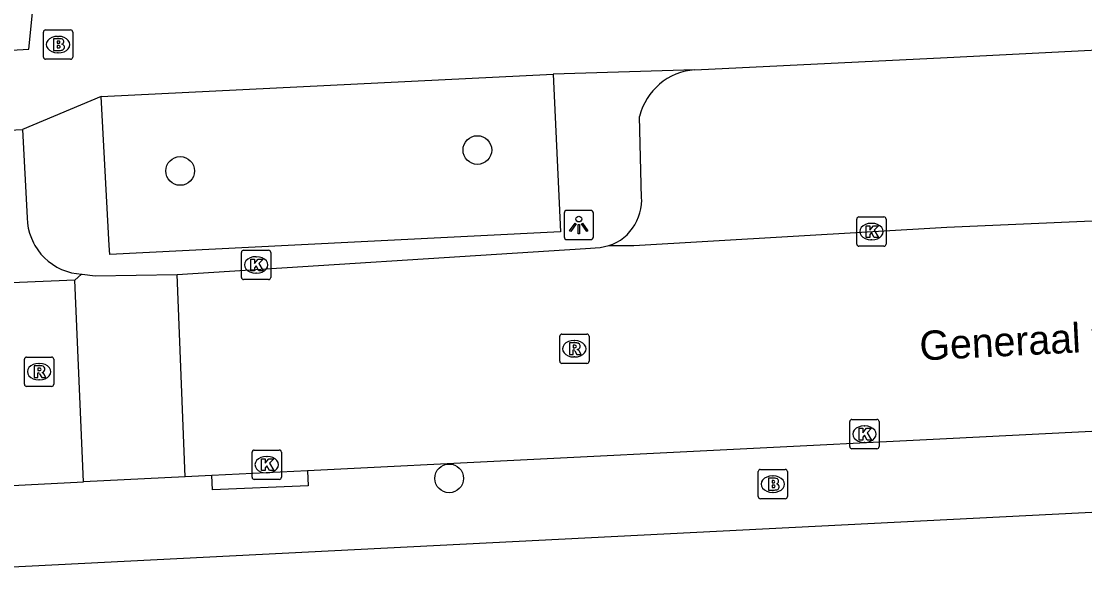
# Model space of a CAD drawing. Extents: x 161084 to 161928, y 385355 to 386522.
# Drawn here: x 161468.42 to 161504.7, y 386238.5 to 386257.65 of the extents above; entities that cross this region are included whole.
import ezdxf

# ---------------------------------------------------------------- set-up
doc = ezdxf.new("R2010")
doc.units = 0
for name, color, linetype in [('IMGEO_Boom', 7, 'Continuous'), ('IMGEO_Brandkraan', 7, 'Continuous'), ('IMGEO_Kolk', 7, 'Continuous'), ('IMGEO_Lichtpunt', 7, 'Continuous'), ('IMGEO_Openbare_ruimte_label', 7, 'Continuous'), ('IMGEO_Rijbaan_lokaal_open', 7, 'Continuous'), ('IMGEO_Rioolput', 7, 'Continuous'), ('IMGEO_Voetpad_open', 7, 'Continuous')]:
    doc.layers.add(name, color=color, linetype=linetype)

msp = doc.modelspace()

# ---------------------------------------------------------------- linework, layer by layer
at = {"layer": 'IMGEO_Boom'}
for centre in [(161483.98, 386253.258), (161473.842, 386252.545), (161483.018, 386242.063)]:
    msp.add_circle(centre, 0.489, dxfattribs=at)
at = {"layer": 'IMGEO_Brandkraan'}
for p, q in [((161469.248, 386257.355), (161470.1, 386257.355)), ((161469.173, 386256.429), (161469.173, 386257.281)), ((161469.661, 386257.135), (161469.686, 386257.135)), ((161470.174, 386257.281), (161470.174, 386256.429)), ((161470.1, 386256.355), (161469.248, 386256.355)), ((161469.684, 386256.575), (161469.659, 386256.575)), ((161493.559, 386241.439), (161493.559, 386242.291)), ((161493.634, 386242.365), (161494.486, 386242.365)), ((161494.047, 386242.145), (161494.072, 386242.145)), ((161494.56, 386242.291), (161494.56, 386241.439)), ((161494.486, 386241.365), (161493.634, 386241.365)), ((161494.07, 386241.585), (161494.045, 386241.585))]:
    msp.add_line(p, q, dxfattribs=at)
for points in [[(161469.248, 386257.355), (161470.1, 386257.355)], [(161469.173, 386256.429), (161469.173, 386257.281)], [(161469.521, 386257.055), (161469.521, 386256.655), (161469.734, 386256.655)], [(161469.752, 386257.055), (161469.521, 386257.055)], [(161469.7, 386256.974), (161469.646, 386256.974), (161469.646, 386256.898)], [(161470.174, 386257.281), (161470.174, 386256.429)], [(161469.646, 386256.898), (161469.699, 386256.898)], [(161469.708, 386256.822), (161469.646, 386256.822), (161469.646, 386256.741)], [(161469.646, 386256.741), (161469.708, 386256.741)], [(161470.1, 386256.355), (161469.248, 386256.355)], [(161493.559, 386241.439), (161493.559, 386242.291)], [(161493.634, 386242.365), (161494.486, 386242.365)], [(161494.56, 386242.291), (161494.56, 386241.439)], [(161493.907, 386242.065), (161493.907, 386241.665), (161494.12, 386241.665)], [(161494.138, 386242.065), (161493.907, 386242.065)], [(161494.086, 386241.984), (161494.032, 386241.984), (161494.032, 386241.908)], [(161494.032, 386241.908), (161494.085, 386241.908)], [(161494.094, 386241.832), (161494.032, 386241.832), (161494.032, 386241.751)], [(161494.032, 386241.751), (161494.094, 386241.751)], [(161494.486, 386241.365), (161493.634, 386241.365)]]:
    msp.add_lwpolyline(points, dxfattribs=at)
for centre, radius, start, end in [((161469.25, 386257.279), 0.0765, 91.552, 178.448), ((161469.25, 386257.279), 0.0765, 91.552, 178.448), ((161470.098, 386257.279), 0.0765, 1.552, 88.448), ((161470.098, 386257.279), 0.0765, 1.552, 88.448), ((161469.701, 386256.936), 0.0379, 267.8285, 90.9355), ((161469.756, 386256.91), 0.145, 59.4692, 91.5367), ((161469.781, 386256.957), 0.0922, 285.5137, 58.1501), ((161469.709, 386256.781), 0.0404, 269.8759, 90.5077), ((161469.74, 386256.906), 0.251, 268.6676, 293.5347), ((161469.786, 386256.765), 0.105, 301.3115, 78.989), ((161469.25, 386256.431), 0.0765, 181.552, 268.448), ((161469.25, 386256.431), 0.0765, 181.552, 268.448), ((161470.098, 386256.431), 0.0765, 271.552, 358.448), ((161470.098, 386256.431), 0.0765, 271.552, 358.448), ((161493.636, 386242.289), 0.0765, 91.552, 178.448), ((161493.636, 386242.289), 0.0765, 91.552, 178.448), ((161494.484, 386242.289), 0.0765, 1.552, 88.448), ((161494.484, 386242.289), 0.0765, 1.552, 88.448), ((161494.087, 386241.946), 0.0379, 267.8285, 90.9355), ((161494.095, 386241.791), 0.0404, 269.8759, 90.5077), ((161494.142, 386241.92), 0.145, 59.4692, 91.5367), ((161494.167, 386241.967), 0.0922, 285.5137, 58.1501), ((161494.172, 386241.775), 0.105, 301.3115, 78.989), ((161493.636, 386241.441), 0.0765, 181.552, 268.448), ((161493.636, 386241.441), 0.0765, 181.552, 268.448), ((161494.126, 386241.916), 0.251, 268.6676, 293.5347), ((161494.484, 386241.441), 0.0765, 271.552, 358.448), ((161494.484, 386241.441), 0.0765, 271.552, 358.448)]:
    msp.add_arc(centre, radius, start, end, dxfattribs=at)
for centre, major_axis, ratio, start_param, end_param in [((161469.66, 386256.855), (-0.387, 0.002), 0.722429, 4.712389, 7.853982), ((161469.685, 386256.855), (-0.39, 0.002), 0.717154, 1.570796, 4.712389), ((161494.046, 386241.865), (-0.387, 0.002), 0.722429, 4.712389, 7.853982), ((161494.071, 386241.865), (-0.39, 0.002), 0.717154, 1.570796, 4.712389)]:
    msp.add_ellipse(centre, major_axis=major_axis, ratio=ratio, start_param=start_param, end_param=end_param, dxfattribs=at)
at = {"layer": 'IMGEO_Kolk'}
for p, q in [((161496.923, 386250.053), (161496.923, 386250.905)), ((161496.998, 386250.979), (161497.85, 386250.979)), ((161497.924, 386250.905), (161497.924, 386250.053)), ((161497.411, 386250.759), (161497.436, 386250.759)), ((161497.434, 386250.199), (161497.409, 386250.199)), ((161475.931, 386248.915), (161475.931, 386249.767)), ((161476.006, 386249.841), (161476.858, 386249.841)), ((161476.932, 386249.767), (161476.932, 386248.915)), ((161497.85, 386249.979), (161496.998, 386249.979)), ((161476.419, 386249.621), (161476.444, 386249.621)), ((161476.442, 386249.061), (161476.417, 386249.061)), ((161476.858, 386248.841), (161476.006, 386248.841)), ((161496.685, 386243.144), (161496.685, 386243.996)), ((161496.76, 386244.07), (161497.612, 386244.07)), ((161497.686, 386243.996), (161497.686, 386243.144)), ((161497.173, 386243.85), (161497.198, 386243.85)), ((161497.196, 386243.29), (161497.171, 386243.29)), ((161476.293, 386242.103), (161476.293, 386242.955)), ((161476.368, 386243.029), (161477.22, 386243.029)), ((161477.294, 386242.955), (161477.294, 386242.103)), ((161497.612, 386243.07), (161496.76, 386243.07)), ((161476.781, 386242.809), (161476.806, 386242.809)), ((161476.804, 386242.249), (161476.779, 386242.249)), ((161477.22, 386242.029), (161476.368, 386242.029))]:
    msp.add_line(p, q, dxfattribs=at)
for points in [[(161496.923, 386250.053), (161496.923, 386250.905)], [(161496.998, 386250.979), (161497.85, 386250.979)], [(161497.924, 386250.905), (161497.924, 386250.053)], [(161497.244, 386250.679), (161497.367, 386250.679), (161497.367, 386250.528), (161497.497, 386250.679), (161497.661, 386250.679), (161497.515, 386250.528), (161497.668, 386250.279), (161497.516, 386250.279), (161497.431, 386250.443), (161497.367, 386250.376), (161497.367, 386250.279), (161497.244, 386250.279), (161497.244, 386250.679)], [(161475.931, 386248.915), (161475.931, 386249.767)], [(161476.006, 386249.841), (161476.858, 386249.841)], [(161476.932, 386249.767), (161476.932, 386248.915)], [(161497.85, 386249.979), (161496.998, 386249.979)], [(161476.252, 386249.541), (161476.375, 386249.541), (161476.375, 386249.39), (161476.505, 386249.541), (161476.669, 386249.541), (161476.523, 386249.39), (161476.676, 386249.141), (161476.524, 386249.141), (161476.439, 386249.305), (161476.375, 386249.238), (161476.375, 386249.141), (161476.252, 386249.141), (161476.252, 386249.541)], [(161476.858, 386248.841), (161476.006, 386248.841)], [(161496.685, 386243.144), (161496.685, 386243.996)], [(161496.76, 386244.07), (161497.612, 386244.07)], [(161497.686, 386243.996), (161497.686, 386243.144)], [(161497.006, 386243.77), (161497.129, 386243.77), (161497.129, 386243.619), (161497.259, 386243.77), (161497.423, 386243.77), (161497.277, 386243.619), (161497.43, 386243.37), (161497.278, 386243.37), (161497.193, 386243.534), (161497.129, 386243.467), (161497.129, 386243.37), (161497.006, 386243.37), (161497.006, 386243.77)], [(161476.293, 386242.103), (161476.293, 386242.955)], [(161476.368, 386243.029), (161477.22, 386243.029)], [(161477.294, 386242.955), (161477.294, 386242.103)], [(161497.612, 386243.07), (161496.76, 386243.07)], [(161476.614, 386242.729), (161476.737, 386242.729), (161476.737, 386242.578), (161476.867, 386242.729), (161477.031, 386242.729), (161476.885, 386242.578), (161477.038, 386242.329), (161476.886, 386242.329), (161476.801, 386242.493), (161476.737, 386242.426), (161476.737, 386242.329), (161476.614, 386242.329), (161476.614, 386242.729)], [(161477.22, 386242.029), (161476.368, 386242.029)]]:
    msp.add_lwpolyline(points, dxfattribs=at)
for centre, start, end in [((161497, 386250.903), 91.552, 178.448), ((161497, 386250.903), 91.552, 178.448), ((161497.848, 386250.903), 1.552, 88.448), ((161497.848, 386250.903), 1.552, 88.448), ((161476.008, 386249.765), 91.552, 178.448), ((161476.008, 386249.765), 91.552, 178.448), ((161476.856, 386249.765), 1.552, 88.448), ((161476.856, 386249.765), 1.552, 88.448), ((161497, 386250.055), 181.552, 268.448), ((161497, 386250.055), 181.552, 268.448), ((161497.848, 386250.055), 271.552, 358.448), ((161497.848, 386250.055), 271.552, 358.448), ((161476.008, 386248.917), 181.552, 268.448), ((161476.008, 386248.917), 181.552, 268.448), ((161476.856, 386248.917), 271.552, 358.448), ((161476.856, 386248.917), 271.552, 358.448), ((161496.762, 386243.994), 91.552, 178.448), ((161496.762, 386243.994), 91.552, 178.448), ((161497.61, 386243.994), 1.552, 88.448), ((161497.61, 386243.994), 1.552, 88.448), ((161476.37, 386242.953), 91.552, 178.448), ((161476.37, 386242.953), 91.552, 178.448), ((161477.218, 386242.953), 1.552, 88.448), ((161477.218, 386242.953), 1.552, 88.448), ((161496.762, 386243.146), 181.552, 268.448), ((161496.762, 386243.146), 181.552, 268.448), ((161497.61, 386243.146), 271.552, 358.448), ((161497.61, 386243.146), 271.552, 358.448), ((161476.37, 386242.105), 181.552, 268.448), ((161476.37, 386242.105), 181.552, 268.448), ((161477.218, 386242.105), 271.552, 358.448), ((161477.218, 386242.105), 271.552, 358.448)]:
    msp.add_arc(centre, 0.0765, start, end, dxfattribs=at)
for centre, major_axis, ratio, start_param, end_param in [((161497.41, 386250.479), (-0.387, 0.002), 0.722429, 4.712389, 7.853982), ((161497.435, 386250.479), (-0.39, 0.002), 0.717154, 1.570796, 4.712389), ((161476.418, 386249.341), (-0.387, 0.002), 0.722429, 4.712389, 7.853982), ((161476.443, 386249.341), (-0.39, 0.002), 0.717154, 1.570796, 4.712389), ((161497.172, 386243.57), (-0.387, 0.002), 0.722429, 4.712389, 7.853982), ((161497.197, 386243.57), (-0.39, 0.002), 0.717154, 1.570796, 4.712389), ((161476.78, 386242.529), (-0.387, 0.002), 0.722429, 4.712389, 7.853982), ((161476.805, 386242.529), (-0.39, 0.002), 0.717154, 1.570796, 4.712389)]:
    msp.add_ellipse(centre, major_axis=major_axis, ratio=ratio, start_param=start_param, end_param=end_param, dxfattribs=at)
at = {"layer": 'IMGEO_Lichtpunt'}
for p, q in [((161487.844, 386251.201), (161487.036, 386251.201)), ((161487.844, 386251.201), (161487.036, 386251.201)), ((161486.942, 386251.106), (161486.942, 386250.299)), ((161486.942, 386251.106), (161486.942, 386250.299)), ((161487.938, 386250.299), (161487.938, 386251.106)), ((161487.938, 386250.299), (161487.938, 386251.106)), ((161487.036, 386250.205), (161487.844, 386250.205)), ((161487.036, 386250.205), (161487.844, 386250.205))]:
    msp.add_line(p, q, dxfattribs=at)
for points in [[(161487.316, 386250.77), (161487.355, 386250.742), (161487.167, 386250.48), (161487.129, 386250.507), (161487.316, 386250.77)], [(161487.418, 386250.722), (161487.465, 386250.722), (161487.465, 386250.4), (161487.418, 386250.4), (161487.418, 386250.722)], [(161487.528, 386250.742), (161487.566, 386250.769), (161487.753, 386250.507), (161487.714, 386250.479), (161487.528, 386250.742)]]:
    msp.add_lwpolyline(points, dxfattribs=at)
msp.add_circle((161487.441, 386250.904), 0.0994, dxfattribs=at)
for centre, start, end in [((161487.036, 386251.106), 90, 180), ((161487.036, 386251.106), 90, 180), ((161487.844, 386251.106), 0, 90), ((161487.844, 386251.106), 0, 90), ((161487.036, 386250.299), 180, 270), ((161487.036, 386250.299), 180, 270), ((161487.844, 386250.299), 270, 0), ((161487.844, 386250.299), 270, 360)]:
    msp.add_arc(centre, 0.0946, start, end, dxfattribs=at)
at = {"layer": 'IMGEO_Rijbaan_lokaal_open'}
for points in [[(161488.467, 386250), (161489.314, 386250), (161500, 386250.631), (161537.346, 386252.259)], [(161473.744, 386249.019), (161487.671, 386249.903), (161488.175, 386249.933), (161488.319, 386249.966), (161488.467, 386250)], [(161470.476, 386249.024), (161470.245, 386248.818)], [(161470.476, 386249.024), (161470.5, 386249.023), (161470.94, 386248.964), (161473.744, 386249.019)], [(161474.006, 386242.113), (161473.744, 386249.019)], [(161470.245, 386248.818), (161447.578, 386247.87)], [(161470.543, 386241.942), (161470.245, 386248.818)], [(161535.111, 386245.178), (161499.988, 386243.415), (161478.185, 386242.322)], [(161474.006, 386242.113), (161470.543, 386241.942)], [(161474.919, 386242.159), (161474.006, 386242.113)], [(161478.185, 386242.322), (161474.919, 386242.159)], [(161419.464, 386239.324), (161470.543, 386241.942)]]:
    msp.add_lwpolyline(points, dxfattribs=at)
at = {"layer": 'IMGEO_Rioolput'}
for p, q in [((161486.789, 386246.055), (161486.789, 386246.907)), ((161486.864, 386246.981), (161487.716, 386246.981)), ((161487.79, 386246.907), (161487.79, 386246.055)), ((161487.277, 386246.761), (161487.302, 386246.761)), ((161468.528, 386245.273), (161468.528, 386246.125)), ((161468.603, 386246.199), (161469.455, 386246.199)), ((161469.529, 386246.125), (161469.529, 386245.273)), ((161487.3, 386246.201), (161487.275, 386246.201)), ((161469.016, 386245.979), (161469.041, 386245.979)), ((161487.716, 386245.981), (161486.864, 386245.981)), ((161469.039, 386245.419), (161469.014, 386245.419)), ((161469.455, 386245.199), (161468.603, 386245.199))]:
    msp.add_line(p, q, dxfattribs=at)
for points in [[(161486.789, 386246.055), (161486.789, 386246.907)], [(161486.864, 386246.981), (161487.716, 386246.981)], [(161487.79, 386246.907), (161487.79, 386246.055)], [(161487.378, 386246.679), (161487.126, 386246.681), (161487.126, 386246.281)], [(161487.126, 386246.281), (161487.25, 386246.281), (161487.25, 386246.443), (161487.261, 386246.443)], [(161487.304, 386246.6), (161487.25, 386246.6), (161487.25, 386246.519)], [(161487.25, 386246.519), (161487.302, 386246.519)], [(161468.528, 386245.273), (161468.528, 386246.125)], [(161468.603, 386246.199), (161469.455, 386246.199)], [(161469.529, 386246.125), (161469.529, 386245.273)], [(161487.308, 386246.414), (161487.379, 386246.281), (161487.519, 386246.281), (161487.454, 386246.407)], [(161469.117, 386245.897), (161468.865, 386245.899), (161468.865, 386245.499)], [(161469.043, 386245.818), (161468.989, 386245.818), (161468.989, 386245.737)], [(161468.989, 386245.737), (161469.041, 386245.737)], [(161487.716, 386245.981), (161486.864, 386245.981)], [(161468.865, 386245.499), (161468.989, 386245.499), (161468.989, 386245.661), (161469, 386245.661)], [(161469.047, 386245.632), (161469.118, 386245.499), (161469.258, 386245.499), (161469.193, 386245.625)], [(161469.455, 386245.199), (161468.603, 386245.199)]]:
    msp.add_lwpolyline(points, dxfattribs=at)
for centre, radius, start, end in [((161486.866, 386246.905), 0.0765, 91.552, 178.448), ((161486.866, 386246.905), 0.0765, 91.552, 178.448), ((161487.714, 386246.905), 0.0765, 1.552, 88.448), ((161487.714, 386246.905), 0.0765, 1.552, 88.448), ((161487.26, 386246.39), 0.0533, 26.0293, 88.6989), ((161487.286, 386246.708), 0.19, 274.7715, 282.9687), ((161487.31, 386246.504), 0.0964, 77.0061, 93.1865), ((161487.324, 386246.561), 0.0378, 276.6634, 79.6772), ((161487.377, 386246.569), 0.109, 350.3612, 89.416), ((161487.375, 386246.569), 0.112, 277.5842, 350.9817), ((161487.359, 386246.354), 0.108, 29.5134, 73.7905), ((161468.605, 386246.123), 0.0765, 91.552, 178.448), ((161468.605, 386246.123), 0.0765, 91.552, 178.448), ((161469.453, 386246.123), 0.0765, 1.552, 88.448), ((161469.453, 386246.123), 0.0765, 1.552, 88.448), ((161469.025, 386245.926), 0.19, 274.7715, 282.9687), ((161469.049, 386245.722), 0.0964, 77.0061, 93.1865), ((161469.063, 386245.779), 0.0378, 276.6634, 79.6772), ((161469.116, 386245.787), 0.109, 350.3612, 89.416), ((161469.114, 386245.787), 0.112, 277.5842, 350.9817), ((161486.866, 386246.057), 0.0765, 181.552, 268.448), ((161486.866, 386246.057), 0.0765, 181.552, 268.448), ((161487.714, 386246.057), 0.0765, 271.552, 358.448), ((161487.714, 386246.057), 0.0765, 271.552, 358.448), ((161468.999, 386245.608), 0.0533, 26.0293, 88.6989), ((161469.098, 386245.572), 0.108, 29.5134, 73.7905), ((161468.605, 386245.275), 0.0765, 181.552, 268.448), ((161468.605, 386245.275), 0.0765, 181.552, 268.448), ((161469.453, 386245.275), 0.0765, 271.552, 358.448), ((161469.453, 386245.275), 0.0765, 271.552, 358.448)]:
    msp.add_arc(centre, radius, start, end, dxfattribs=at)
for centre, major_axis, ratio, start_param, end_param in [((161487.276, 386246.481), (-0.387, 0.002), 0.722429, 4.712389, 7.853982), ((161487.301, 386246.481), (-0.39, 0.002), 0.717154, 1.570796, 4.712389), ((161469.015, 386245.699), (-0.387, 0.002), 0.722429, 4.712389, 7.853982), ((161469.04, 386245.699), (-0.39, 0.002), 0.717154, 1.570796, 4.712389)]:
    msp.add_ellipse(centre, major_axis=major_axis, ratio=ratio, start_param=start_param, end_param=end_param, dxfattribs=at)
at = {"layer": 'IMGEO_Voetpad_open'}
for points in [[(161465.707, 386256.531), (161468.683, 386256.701), (161468.799, 386257.942)], [(161491.401, 386255.993), (161500.006, 386256.408), (161509.166, 386256.882)], [(161491.401, 386255.993), (161486.562, 386255.846)], [(161486.562, 386255.846), (161486.818, 386250.469), (161477.523, 386250), (161471.439, 386249.693), (161471.422, 386250), (161471.149, 386255.087)], [(161471.149, 386255.087), (161486.562, 386255.846)], [(161471.149, 386255.087), (161468.467, 386253.957)], [(161488.467, 386250), (161488.603, 386250.052), (161488.734, 386250.115), (161488.859, 386250.19), (161488.976, 386250.276), (161489.086, 386250.372), (161489.186, 386250.477), (161489.277, 386250.591), (161489.357, 386250.713), (161489.426, 386250.841), (161489.483, 386250.975), (161489.528, 386251.113), (161489.56, 386251.255), (161489.58, 386251.399), (161489.587, 386251.544), (161489.585, 386251.618), (161489.515, 386254.398)], [(161447.578, 386247.87), (161447.759, 386247.889), (161447.938, 386247.924), (161448.112, 386247.975), (161448.282, 386248.041), (161448.445, 386248.123), (161448.6, 386248.218), (161448.746, 386248.327), (161448.881, 386248.449), (161449.006, 386248.582), (161449.117, 386248.725), (161449.216, 386248.879), (161449.3, 386249.04), (161449.37, 386249.208), (161449.424, 386249.382), (161449.463, 386249.56), (161449.485, 386249.74), (161449.492, 386249.922), (161449.491, 386249.963), (161449.306, 386252.988), (161468.467, 386253.957)], [(161468.467, 386253.957), (161468.619, 386250.942), (161468.632, 386250.765), (161468.66, 386250.59), (161468.705, 386250.418), (161468.764, 386250.251), (161468.838, 386250.09), (161468.887, 386250), (161468.983, 386249.852), (161469.091, 386249.712), (161469.212, 386249.584), (161469.343, 386249.466), (161469.485, 386249.361), (161469.636, 386249.268), (161469.794, 386249.19), (161469.958, 386249.126), (161470.128, 386249.076), (161470.301, 386249.043), (161470.476, 386249.024)], [(161421.631, 386236.693), (161500, 386240.657), (161596.398, 386245.532)], [(161478.185, 386242.322), (161478.211, 386241.807), (161474.944, 386241.667), (161474.919, 386242.159)]]:
    msp.add_lwpolyline(points, dxfattribs=at)
msp.add_arc((161491.544, 386253.911), 2.087, 93.9398, 166.503, dxfattribs=at)

# ---------------------------------------------------------------- texts
at = {"layer": 'IMGEO_Openbare_ruimte_label'}
msp.add_text('Generaal van Dedemlaan', height=1, rotation=2.9225, dxfattribs=at).set_placement((161499.09, 386246.081))

doc.saveas('drawing.dxf')
